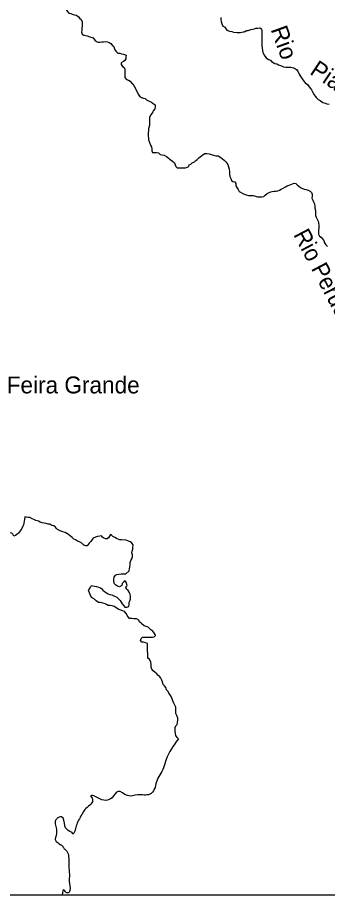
# Model space of a CAD drawing. Extents: x -1643653 to 4543381, y 1624270 to 13878484.
# Drawn here: x 755907 to 765076, y 8889626 to 8915790 of the extents above; entities that cross this region are included whole.
import ezdxf
from ezdxf.enums import TextEntityAlignment as Align

# ---------------------------------------------------------------- set-up
doc = ezdxf.new("R2010")
doc.units = 0
doc.header["$LTSCALE"] = 200
doc.linetypes.add('MEDIUM_DASHED', pattern=[4.5, 3, -1.5])
for name, color, linetype, lineweight in [('1', 7, 'Continuous', 13), ('10', 7, 'MEDIUM_DASHED', 60), ('24', 7, 'Continuous', 25), ('3', 7, 'Continuous', 13)]:
    doc.layers.add(name, color=color, linetype=linetype, lineweight=lineweight)
doc.layers.add('41', color=7, linetype='Continuous')
doc.layers.add('49', color=7, linetype='Continuous')

msp = doc.modelspace()

# ---------------------------------------------------------------- linework, layer by layer
at = {"layer": '1', "lineweight": 25}
msp.add_spline([(814781, 9009175.5), (814787.2, 9009173.4), (814796.9, 9009173.4), (814799.4, 9009172.4), (814805.1, 9009174.5), (814805.6, 9009176.5), (814811.7, 9009179.5), (814811.7, 9009179.5), (814801.5, 9009181), (814790.7, 9009181.5), (814784.1, 9009183.1), (814777.4, 9009185.1), (814778.4, 9009175.5)], degree=3, dxfattribs=at)
at = {"layer": '10'}
msp.add_open_spline([(780116.2, 8904162.2), (779769.4, 8904177.9), (779422.6, 8904193.7), (779075.8, 8904209.5), (778695.9, 8904226.8), (778318.1, 8904159.8), (777941, 8904091.2), (777596, 8904028.4), (777262.1, 8903937.2), (776924.3, 8903854.6), (776803.3, 8903825.1), (776686.8, 8903750.4), (776569.7, 8903736.3), (776304.5, 8903704.6), (776099.5, 8903983.3), (775884, 8904233.1), (775776.3, 8904358), (775709.2, 8904488.3), (775694.9, 8904611.7), (775670.8, 8904818.6), (776050.4, 8904994.8), (776049.5, 8905226.7), (776047.7, 8905694.5), (775846.8, 8906171.8), (775860.4, 8906646.1), (775878.9, 8907296.2), (776043.6, 8907946.8), (776074.4, 8908597), (776108.2, 8909310.3), (775454.3, 8910013.8), (775625.2, 8910702.5), (775746.8, 8911192.8), (776625.7, 8911182.1), (776831, 8911648.8), (777030.2, 8912101.5), (777228.1, 8912557.1), (777420.7, 8913014.1), (777556.6, 8913336.6), (777687.6, 8913670.8), (777822.6, 8913984), (777919.6, 8914208.9), (778290.2, 8914361.2), (778319.1, 8914551.8), (778353.9, 8914781.3), (778054.2, 8915076.5), (777751.7, 8915261.5), (777515.3, 8915405.9), (777278.6, 8915289.1), (777042.4, 8915285.1), (776916.2, 8915283), (776790.1, 8915252.3), (776664.1, 8915261.5), (776484.7, 8915274.5), (776355.7, 8915449.8), (776238.5, 8915592.7), (776104.7, 8915755.7), (776352.4, 8916067), (776214.8, 8916207.7), (776079, 8916346.7), (775768.6, 8916238.7), (775623.8, 8916349.7), (775431, 8916497.3), (775387.1, 8916881.7), (775127.3, 8916988.4), (774292.1, 8917331.5), (773439.5, 8917458.1), (772578.9, 8917506.5), (772178.6, 8917529.1), (771773.4, 8917358), (771373.1, 8917411.9), (771257.5, 8917427.5), (771157.3, 8917493.9), (771065.7, 8917577.5), (770748.6, 8917866.7), (770887.1, 8918430.9), (770592.8, 8918689.4), (770430.6, 8918831.9), (770160.1, 8918847), (770001.8, 8918996.9), (769746.9, 8919238.3), (769557.2, 8919552.6), (769292.5, 8919801.2), (768866.2, 8920201.6), (768426.7, 8920562), (767897.5, 8920818.5), (767600.3, 8920962.5), (767240, 8920922), (766928.1, 8920842.2), (766588, 8920755), (766267.8, 8920606.4), (765982.4, 8920369), (765805, 8920221.5), (765830.9, 8919932), (765651.4, 8919801.2), (765249.7, 8919508.7), (764806.4, 8919315.8), (764351, 8919115.2), (764017, 8918968.1), (763624.4, 8918749.5), (763310.7, 8918831.3)], degree=3, dxfattribs=at)
at = {"layer": '24'}
for points in [[(757219.8, 8916146.7), (757290.6, 8916090.2), (757341.1, 8916033.8), (757376.4, 8915982.7), (757416.7, 8915926.4), (757477.6, 8915915.8), (757523.3, 8915895.1), (757584.2, 8915879.5), (757645.1, 8915863.8), (757705.8, 8915817.6), (757751.3, 8915771.4), (757786.6, 8915735.6), (757816.7, 8915669.1), (757816.2, 8915602.9), (757815.8, 8915541.8), (757810.4, 8915485.8), (757804.8, 8915424.7), (757799.3, 8915363.6), (757814.2, 8915307.5), (757864.8, 8915271.5), (757915.6, 8915261), (757966.4, 8915250.5), (758047, 8915228.3), (758142.4, 8915193.5)], [(761927, 8915796.4), (761926.6, 8915735.3), (761931.3, 8915679.2), (761956.2, 8915612.8), (761981.2, 8915541.4), (762026.8, 8915515.6), (762075.9, 8915448.9), (762101, 8915423.8), (762176.2, 8915390.3)], [(762176.2, 8915390.3), (762243.2, 8915381.9), (762293.3, 8915365.2), (762402, 8915348.4), (762502.4, 8915348.4), (762586, 8915373.5), (762611.1, 8915373.5), (762636.2, 8915381.9), (762686.3, 8915407), (762728.2, 8915415.4), (762809.6, 8915444.4), (762860.5, 8915454.2), (762916.5, 8915464.1), (762962.4, 8915484.1), (763018.4, 8915483.8), (763074.3, 8915488.5), (763130.1, 8915462.7), (763134.8, 8915406.6), (763134.4, 8915350.6), (763134.1, 8915294.6), (763133.7, 8915238.5), (763133.1, 8915157), (763132.4, 8915060.2), (763132.1, 8915009.3), (763136.8, 8914958.3), (763146.5, 8914887), (763151.2, 8914830.9), (763166, 8914764.6), (763196.1, 8914703.3), (763226.3, 8914657.2), (763266.7, 8914606), (763330.2, 8914553.1), (763388.2, 8914539), (763422.2, 8914494.5), (763522.6, 8914435.9), (763581.1, 8914427.5), (763631.3, 8914394)], [(758142.4, 8915193.5), (758142.4, 8915193.5), (758191.8, 8915127.1), (758242.4, 8915091.1), (758293.1, 8915070.4), (758344, 8915070.1), (758394.8, 8915074.8), (758445.7, 8915074.5), (758506.8, 8915089.4), (758567.8, 8915073.8), (758618.5, 8915058.2), (758664.1, 8915027.3), (758704.4, 8914981.2), (758744.9, 8914945.3), (758764.9, 8914894.3), (758784.8, 8914843.2), (758825.2, 8914792), (758870.6, 8914740.8), (758931.6, 8914740.4), (758982.4, 8914724.8), (759043.3, 8914714.3), (759114.3, 8914683.3), (759113.9, 8914627.2), (759108.5, 8914576.3), (759082.7, 8914525.6), (759036.8, 8914495.3), (758975.5, 8914460), (758975.1, 8914404), (759010.3, 8914347.8), (759055.9, 8914316.9), (759080.9, 8914265.8), (759080.5, 8914199.6), (759079.8, 8914107.9), (759084.4, 8914026.4), (759129.7, 8913965), (759185.5, 8913944.3), (759236.1, 8913908.3), (759276.5, 8913867.3), (759317, 8913831.4), (759357.2, 8913770.1), (759392.3, 8913698.5), (759412.3, 8913647.5), (759452.5, 8913575.9), (759472.5, 8913524.8), (759517.9, 8913468.5), (759568.5, 8913432.6), (759629.4, 8913411.8), (759685.2, 8913396.2), (759725.7, 8913365.4), (759801.7, 8913324.2), (759872.7, 8913293.2), (759918.2, 8913257.2), (759973.9, 8913211), (759973.5, 8913155), (759968, 8913093.9), (759927, 8913048.3), (759906.3, 8913002.6), (759875.5, 8912957), (759839.5, 8912906.3), (759808.6, 8912840.2), (759808.2, 8912784.2), (759807.7, 8912707.8), (759807.3, 8912656.9), (759807, 8912606), (759791.3, 8912555.1), (759780.8, 8912499.2), (759780.4, 8912448.2), (759769.9, 8912397.4), (759769.6, 8912346.4), (759774.3, 8912290.4), (759779, 8912239.4), (759783.7, 8912178.3), (759808.6, 8912101.7), (759838.5, 8912020), (759873.8, 8911968.9), (759878.4, 8911902.6), (759883.1, 8911851.7), (759903.2, 8911805.7), (759959.1, 8911800.3), (760020.1, 8911799.9), (760076, 8911794.4), (760121.5, 8911748.3), (760182.4, 8911732.7), (760243.3, 8911722.1), (760309.2, 8911686), (760354.8, 8911660.3), (760420.5, 8911598.8), (760491.3, 8911547.4), (760546.9, 8911496.1), (760566.9, 8911439.9), (760586.9, 8911394), (760632.4, 8911352.9), (760693.4, 8911352.6), (760749.4, 8911352.2), (760815.5, 8911351.8), (760876.5, 8911351.4)], [(763631.3, 8914394), (763723.3, 8914368.9), (763781.8, 8914335.4), (763848.7, 8914327.1), (763898.9, 8914327.1), (763990.8, 8914327.1), (764074.5, 8914310.3), (764103.8, 8914300.1), (764159.4, 8914253.9), (764199.8, 8914207.8), (764244.9, 8914120.9), (764270, 8914069.8), (764310.3, 8914008.5), (764350.6, 8913952.2), (764385.9, 8913906.1), (764421.2, 8913860), (764492.1, 8913813.7), (764542.5, 8913747.2), (764577.7, 8913701.1), (764602.9, 8913655.1), (764648.1, 8913573.3), (764688.3, 8913511.9), (764718.5, 8913465.9), (764753.9, 8913424.9), (764804.4, 8913373.7), (764860.1, 8913337.6), (764905.6, 8913306.8), (764946.9, 8913282.3), (765012.1, 8913260.2), (765062.9, 8913244.7), (765134, 8913234)], [(760876.5, 8911351.4), (760970.5, 8911388.4), (760981, 8911439.3), (761037.1, 8911459.3), (761078, 8911494.7), (761144.3, 8911529.9), (761185.3, 8911565.3), (761221.1, 8911600.8), (761267.2, 8911641.2), (761308.1, 8911671.6), (761349, 8911706.9), (761400.1, 8911747.4), (761451.2, 8911777.6), (761512.2, 8911777.2), (761573.1, 8911761.6), (761634.1, 8911745.9)], [(761634.1, 8911745.9), (761707.5, 8911722), (761778.5, 8911701.1), (761839.6, 8911700.7), (761920.6, 8911654.4), (761976.3, 8911618.3), (762021.8, 8911572.2), (762067.3, 8911531.2), (762097.5, 8911490.2), (762132.8, 8911444.2), (762152.7, 8911382.9), (762167.5, 8911306.4), (762177.1, 8911229.9), (762181.7, 8911158.6), (762186.4, 8911097.4), (762216.4, 8911031), (762236.4, 8910979.9), (762282, 8910949.1), (762332.7, 8910933.5), (762368, 8910887.4), (762367.6, 8910821.2), (762397.7, 8910765), (762438, 8910708.7), (762468.1, 8910647.4), (762615.1, 8910570), (762670.9, 8910549.3), (762742, 8910533.5), (762797.9, 8910533.2), (762879.3, 8910527.6), (762945.3, 8910511.9), (763011.3, 8910496.2), (763062.1, 8910495.8), (763138.4, 8910495.3), (763194.5, 8910505.2), (763235.4, 8910545.7), (763296.8, 8910591.1), (763373.3, 8910631.4), (763439.6, 8910651.3), (763505.7, 8910656), (763556.6, 8910660.8), (763607.6, 8910670.6), (763658.6, 8910690.7), (763704.6, 8910720.9), (763770.8, 8910746), (763837.2, 8910786.3), (763888.3, 8910821.6), (763944.4, 8910841.7), (763990.3, 8910861.7), (764041.3, 8910876.7), (764092.3, 8910891.6), (764143.1, 8910886.2), (764183.5, 8910845.2), (764229, 8910809.3), (764279.6, 8910768.2), (764325.2, 8910747.5), (764386.1, 8910721.7), (764447, 8910706), (764508, 8910690.3), (764568.8, 8910664.5), (764604.1, 8910618.4), (764629.2, 8910567.3), (764628.8, 8910511.2), (764613.1, 8910450.2), (764643.2, 8910388.9), (764668.3, 8910342.9)], [(764668.3, 8910342.9), (764693.4, 8910286.7), (764703, 8910210.2), (764707.8, 8910159.3), (764722.5, 8910087.9), (764722.2, 8910036.9), (764721.5, 8909940.2), (764741.5, 8909894.2), (764771.6, 8909832.9), (764801.7, 8909771.5), (764816.6, 8909720.5), (764826.3, 8909649.1), (764825.8, 8909572.7), (764815.1, 8909501.5), (764814.7, 8909445.4), (764814.3, 8909389.4), (764844.5, 8909328.1), (764890.1, 8909302.3), (764925.4, 8909261.4), (764975.8, 8909199.9), (764995.7, 8909133.6), (765036, 8909072.2), (765081.4, 8909026)], [(756119.1, 8901021.9), (756119, 8901012.4), (756113.6, 8900961.6), (756103, 8900900.5), (756092.4, 8900844.6), (756081.9, 8900793.7), (756061.2, 8900748), (756030.3, 8900687.1), (756004.5, 8900641.4), (755963.4, 8900580.6), (755927.6, 8900545.2), (755886.6, 8900509.8), (755845.7, 8900474.4), (755789.6, 8900454.4), (755764.6, 8900510.6), (755729.2, 8900546.4), (755663.2, 8900552), (755627.2, 8900496.2), (755606.5, 8900440.3), (755550.4, 8900420.3), (755502.6, 8900410.8), (755497.6, 8900418.7)], [(756570.6, 8900872.1), (756520, 8900903), (756448.9, 8900918.7), (756383, 8900944.6), (756337.4, 8900970.3), (756271.5, 8901006.4), (756220.7, 8901011.8), (756159.8, 8901022.4), (756119.1, 8901022.7), (756119.1, 8901021.9)], [(758654.8, 8900509.7), (758593.7, 8900410.7), (758557.8, 8900375.3), (758507, 8900375.6), (758461.4, 8900396.3), (758415.8, 8900422), (758390.7, 8900468), (758339.8, 8900458.1), (758273.6, 8900448.4), (758212.4, 8900428.4), (758146.1, 8900398.3), (758110.2, 8900352.7), (758074.2, 8900296.9), (758028.1, 8900251.3), (757964.6, 8900173.3), (757924.8, 8900169.3), (757869.1, 8900185.3), (757804.3, 8900247.7), (757738.5, 8900288.8), (757682.7, 8900309.6), (757616.9, 8900345.6), (757571.3, 8900366.3), (757520.7, 8900412.4), (757485.4, 8900448.3), (757409.5, 8900509.9), (757358.9, 8900535.7), (757308.2, 8900566.6), (757242.2, 8900585.8), (757166.5, 8900609.7), (757082.9, 8900653.5), (757047.1, 8900689.4), (757031.2, 8900721.2), (756979, 8900757.1), (756918.1, 8900772.7), (756862.5, 8900808.7), (756811.6, 8900814.1), (756750.8, 8900834.9), (756689.8, 8900840.4), (756633.9, 8900845.8), (756570.6, 8900872.1)], [(759112.2, 8899345), (759206.8, 8899426.3), (759217.4, 8899487.4), (759222.9, 8899543.4), (759233.6, 8899614.6), (759239.1, 8899675.7), (759254.7, 8899731.6), (759285.6, 8899787.5), (759306.3, 8899843.4), (759306.8, 8899904.5), (759291.9, 8899960.6), (759297.4, 8900016.6), (759313, 8900072.6), (759318.5, 8900123.4), (759324, 8900194.7), (759290.1, 8900253), (759282.1, 8900261), (759234.4, 8900284.9), (759115, 8900332.7), (758984.3, 8900344.6), (758928.4, 8900350.1), (758877.7, 8900370.8), (758832, 8900391.4), (758781.3, 8900417.2), (758725.6, 8900448.2), (758685.2, 8900484.1), (758654.8, 8900509.7)], [(759153, 8898996), (759135.4, 8899029.1), (759130.7, 8899080.1), (759090.3, 8899131.3), (759049.4, 8899101), (759003.4, 8899060.5), (758987.7, 8898999.5), (758921.3, 8898959.2), (758865.5, 8898979.9), (758814.9, 8899010.8), (758774.5, 8899046.7), (758754.5, 8899107.9), (758755, 8899179.2), (758760.6, 8899245.4), (758801.7, 8899301.2), (758847.6, 8899321.2), (758898.5, 8899336.2), (758974.9, 8899345.9), (759046.1, 8899345.4), (759112.2, 8899345)], [(758003.8, 8898844.6), (758017, 8898869.9), (758035.4, 8898900.1), (758048.6, 8898927.9), (758061.8, 8898953.2), (758082.6, 8898978.3), (758096.8, 8898992.7)], [(758096.8, 8898992.7), (758128.2, 8898984.6), (758179, 8898979.2), (758245, 8898963.5), (758311, 8898947.8), (758356.6, 8898927.2), (758397.1, 8898896.3), (758432.4, 8898860.5), (758472.8, 8898814.4), (758533.6, 8898783.5), (758589.3, 8898747.5), (758640, 8898731.9), (758690.8, 8898716.3), (758751.6, 8898695.5), (758842.8, 8898649.1), (758893.3, 8898597.8), (758938.8, 8898551.7), (758968.9, 8898500.6), (759004.2, 8898449.5), (759049.5, 8898393.2), (759079.7, 8898352.2), (759135.7, 8898351.9), (759202, 8898376.9), (759207.4, 8898432.9), (759207.9, 8898499.1), (759228.6, 8898544.8), (759244.2, 8898600.7), (759244.8, 8898682.2), (759240.1, 8898738.2), (759210, 8898799.5), (759174.8, 8898845.6), (759129.3, 8898886.6), (759109.3, 8898932.6), (759135, 8898978.2), (759153, 8898996)], [(759986.8, 8897531.7), (759979.7, 8897550.7), (759939.4, 8897606.9), (759904.1, 8897642.8), (759853.5, 8897683.9), (759813.1, 8897724.9), (759767.6, 8897760.8), (759706.7, 8897781.6), (759650.9, 8897802.3), (759595.3, 8897848.4), (759560, 8897884.3), (759514.5, 8897925.3), (759489.4, 8897971.3), (759423.5, 8898007.4), (759342.2, 8898013), (759286.3, 8898018.5), (759220.2, 8898024), (759174.8, 8898065), (759144.6, 8898111), (759124.6, 8898157), (759074.2, 8898223.5), (759023.5, 8898249.3), (758962.6, 8898264.9), (758906.8, 8898285.7), (758856.1, 8898311.5), (758810.6, 8898347.4), (758765, 8898373.1), (758709.3, 8898399), (758643.2, 8898404.5), (758582.2, 8898404.9), (758536.6, 8898430.6), (758497.3, 8898456.9), (758467.7, 8898467.7), (758403, 8898483.9), (758351.8, 8898492), (758303.3, 8898497.4), (758227.9, 8898540.5), (758179.4, 8898589.1), (758095.9, 8898643), (758055.5, 8898726.6), (758003.8, 8898844.6)], [(760198.5, 8896138.7), (760178.6, 8896200), (760148.5, 8896251.1), (760113.2, 8896292), (760057.6, 8896343.3), (760022.3, 8896384.3), (759981.9, 8896425.3), (759916.1, 8896471.5), (759875.8, 8896522.7), (759855.9, 8896583.9), (759856.4, 8896660.3), (759851.8, 8896731.6), (759806.7, 8896813.4), (759761.2, 8896849.3), (759761.7, 8896925.7), (759762.1, 8896981.7), (759747.3, 8897053.1), (759747.8, 8897124.4), (759748.3, 8897195.7), (759748.9, 8897277.2), (759703.3, 8897297.8), (759632.2, 8897318.6), (759581.4, 8897324.1), (759546.2, 8897370.1), (759561.8, 8897431.1), (759602.8, 8897466.5), (759658.7, 8897466.1), (759735, 8897465.7), (759790.9, 8897465.3), (759846.9, 8897464.9), (759897.7, 8897464.6), (759948.7, 8897479.6), (759984.6, 8897520.1), (759987.2, 8897524.8), (759986.8, 8897531.7)], [(760669.8, 8894460.4), (760629.4, 8894496.3), (760589.1, 8894557.7), (760584.5, 8894618.8), (760569.7, 8894685.1), (760570, 8894736), (760570.4, 8894792), (760591.1, 8894842.8), (760627, 8894883.3), (760642.7, 8894949.4), (760648.3, 8895020.7), (760648.7, 8895071.6), (760618.7, 8895148.2), (760593.8, 8895214.5), (760589.1, 8895270.6), (760589.5, 8895336.8), (760590, 8895397.9), (760564.9, 8895454.1), (760534.9, 8895520.4), (760504.8, 8895586.8), (760479.8, 8895648.1), (760449.8, 8895714.5), (760419.6, 8895760.5), (760384.4, 8895816.8), (760364.4, 8895862.7), (760313.9, 8895913.9), (760288.9, 8895975.2), (760253.7, 8896026.4), (760213.3, 8896072.4), (760202.7, 8896122), (760198.5, 8896138.7)]]:
    msp.add_lwpolyline(points, dxfattribs=at)
for points in [[(760669.8, 8894460.4), (760299.6, 8893846.9), (760224.9, 8893604.5), (760016.8, 8893188.3), (759953.2, 8892971), (759815.5, 8892822.9), (759468.2, 8892805), (759156.4, 8892780.7), (758880.5, 8892908.3), (758700.6, 8892720.8), (758514.3, 8892640.8), (758277.3, 8892715.9), (758121.6, 8892782.9), (758060.2, 8892775)], [(758066.8, 8892775.8), (758126.7, 8892634.7), (757893.1, 8892367.5), (757828.3, 8892262.6), (757653.6, 8891926.9), (757612.3, 8891765), (757584.2, 8891689.4), (757552.4, 8891654.8), (757531.8, 8891650.5), (757527.3, 8891666), (757447.8, 8891725.1), (757305.6, 8891888.6), (757202.6, 8892152.8), (757136.1, 8892145.1), (757063, 8892096.7), (757019.6, 8892021.7), (757034.7, 8891867.9), (757052.4, 8891790.7), (757052.4, 8891642.6), (757028.7, 8891546.4), (757025.7, 8891459.7), (757050.1, 8891428.2), (757169.2, 8891337), (757184.2, 8891326.2), (757219.3, 8891309.6), (757272.4, 8891225.9), (757336.7, 8891167.4), (757408.1, 8891021.8), (757416.7, 8890827.4), (757428.7, 8890586.9), (757438.3, 8890423.2), (757432.5, 8890254.9), (757453.3, 8889973.2), (757431.2, 8889923), (757344.3, 8889916), (757270.6, 8889995.3), (757230.9, 8889879.3), (757225.1, 8889859.1), (757205.4, 8889836.8)]]:
    msp.add_spline(points, degree=3, dxfattribs=at)
at = {"layer": '3', "lineweight": 25}
msp.add_lwpolyline([(563033.9, 9026438.8), (793061.1, 9026438.8), (793495.6, 8889836.8), (563468.3, 8889836.8)], close=True, dxfattribs=at)

# ---------------------------------------------------------------- texts
at = {"layer": '41'}
msp.add_text('Feira Grande', height=500, dxfattribs=at).set_placement((755580.9, 8904677.9))
at = {"layer": '49'}
for s, rotation, p in [('Rio', 289.863, (763563.1, 8914974)), ('Piauí', 326.297, (765160.7, 8913719.3))]:
    msp.add_text(s, height=500, rotation=rotation, dxfattribs=at).set_placement(p, align=Align.CENTER)
at = {"layer": '49', "width": 0.95}
msp.add_text('Rio Perucaba', height=500, rotation=297.707, dxfattribs=at).set_placement((764955.4, 8907672.4), align=Align.CENTER)

doc.saveas('drawing.dxf')
